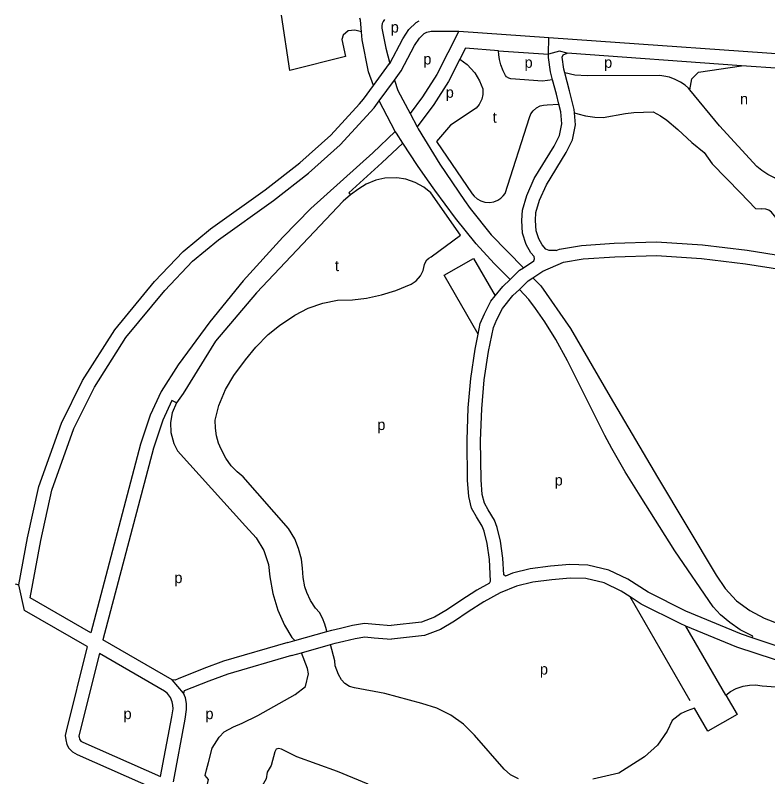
# Model space of a CAD drawing. Extents: x 155696 to 157795, y 382328 to 384028.
# Drawn here: x 155705.8 to 155982.6, y 383717.3 to 383997.4 of the extents above; entities that cross this region are included whole.
import ezdxf

# ---------------------------------------------------------------- set-up
doc = ezdxf.new("R2010")
doc.units = 0
for name, color, linetype in [('BLT_Basislijn', 7, 'Continuous'), ('BLT_Centroide', 7, 'Continuous'), ('BLT_Vlakafsluiter', 7, 'Continuous')]:
    doc.layers.add(name, color=color, linetype=linetype)

msp = doc.modelspace()

# ---------------------------------------------------------------- linework, layer by layer
at = {"layer": 'BLT_Basislijn'}
for p, q in [((155869, 383991.52), (155902.04, 383989.2)), ((155919.44, 383988.02), (156002.92, 383982.15)), ((155883.58, 383984.25), (155901.97, 383983.01)), ((155972.88, 383978.81), (155908.81, 383983.48)), ((155987.33, 383977.76), (155972.88, 383978.81)), ((155839.7, 383965.92), (155845.26, 383973.48)), ((155845.59, 383954.66), (155839.7, 383965.92)), ((155954.08, 383745.22), (155931.96, 383783.48)), ((155732.31, 383765.2), (155709.28, 383778.47)), ((155967.16, 383747.36), (155952.47, 383772.74))]:
    msp.add_line(p, q, dxfattribs=at)
for points in [[(155833.16, 383991.33), (155830.77, 383991.88), (155828.25, 383991.61), (155826.47, 383990.06), (155825.98, 383988.47), (155827.27, 383982.24), (155806.82, 383977.11), (155803.78, 383997.38)], [(155833.16, 383991.33), (155832.81, 383995.61), (155832.58, 383996.24)], [(155841.65, 383995.85), (155841.15, 383995.13), (155840.83, 383994.36), (155840.68, 383993.49), (155840.72, 383992.59), (155842.13, 383985.26), (155843.55, 383979.61)], [(155843.55, 383979.61), (155848.39, 383988.73), (155850.59, 383992.12), (155853.23, 383994.66), (155854.4, 383995.3)], [(155845.26, 383973.48), (155847.77, 383976.9), (155852.71, 383986.19), (155854.47, 383988.92), (155856.22, 383990.6), (155857.19, 383991.14), (155858.78, 383991.52), (155869, 383991.52)], [(155869, 383991.52), (155860.85, 383975.53), (155855.61, 383967.37), (155851.02, 383961.2)], [(155837.63, 383971.54), (155835.7, 383976.58), (155833.4, 383988.39), (155833.16, 383991.33)], [(155902.04, 383989.2), (155919.44, 383988.02)], [(155883.58, 383984.25), (155871.41, 383985.25), (155869.36, 383981.21)], [(155903.47, 383973.61), (155899.78, 383973.13), (155888.09, 383974.01), (155887.34, 383974.19), (155886.53, 383974.68), (155886.1, 383975.21), (155885.23, 383976.91), (155884.41, 383979.1), (155883.95, 383981.06), (155883.74, 383982.86), (155883.58, 383984.25)], [(155907.97, 383976.15), (155907.61, 383977.51), (155907.02, 383981.93), (155907.31, 383982.8), (155908.81, 383983.48)], [(155869.36, 383981.21), (155865.16, 383972.98), (155859.73, 383964.53), (155853.63, 383956.33)], [(155869.36, 383981.21), (155872.02, 383979.28), (155874.85, 383976.2), (155876.63, 383973.29), (155877.82, 383970.27), (155877.78, 383968.22), (155877.42, 383966.46), (155876.47, 383964.6), (155875.31, 383963.19), (155865.96, 383956.91), (155860.77, 383950.98), (155873.91, 383931.7), (155874.56, 383930.87), (155875.77, 383929.82), (155877.02, 383929.09), (155878.55, 383928.62), (155880.23, 383928.5), (155881.81, 383928.71), (155883.34, 383929.34), (155884.45, 383930.11), (155885.34, 383930.95), (155885.98, 383931.86), (155894.93, 383959.74), (155895.51, 383961.08), (155896.36, 383962.27), (155897.57, 383963.33), (155898.91, 383964), (155900.13, 383964.34), (155901.42, 383964.45), (155905.76, 383964.7)], [(155903.47, 383973.61), (155902.69, 383976.54), (155901.99, 383981.83), (155901.97, 383983.01)], [(155837.63, 383971.54), (155843.53, 383979.57), (155843.55, 383979.61)], [(155953.95, 383969.98), (155954.65, 383973.93), (155957.18, 383976.44), (155972.88, 383978.81)], [(155911.52, 383961.5), (155911.42, 383962.66), (155909.71, 383969.55), (155907.97, 383976.15)], [(155953.95, 383969.98), (155953.45, 383970.59), (155952.2, 383971.61), (155950.49, 383972.75), (155948.53, 383973.75), (155946.41, 383974.55), (155944.42, 383975.02), (155942.94, 383975.23), (155916.14, 383975.09), (155911.6, 383975.32), (155907.97, 383976.15)], [(155845.26, 383973.48), (155846.5, 383969.65), (155851.02, 383961.2)], [(155905.76, 383964.7), (155904.87, 383968.31), (155903.47, 383973.61)], [(155832.41, 383964.83), (155833.94, 383966.52), (155837.63, 383971.54)], [(155985.43, 383937.3), (155985.05, 383937.52), (155982.66, 383938.82), (155980.38, 383940.32), (155978.6, 383941.71), (155964.9, 383956.68), (155953.95, 383969.98)], [(155707.19, 383787.93), (155710.33, 383805.2), (155714.46, 383824.08), (155722.8, 383847.3), (155730.61, 383863.02), (155742.42, 383881.73), (155757.07, 383899.41), (155767.55, 383910.54), (155777.61, 383918.79), (155797.79, 383933.2), (155810.49, 383943.11), (155821.86, 383953.26), (155832.41, 383964.83)], [(155711.38, 383783.04), (155715.24, 383804.21), (155719.28, 383822.7), (155727.41, 383845.33), (155734.98, 383860.57), (155746.47, 383878.79), (155760.82, 383896.1), (155770.97, 383906.87), (155780.65, 383914.82), (155800.78, 383929.19), (155813.69, 383939.27), (155825.38, 383949.7), (155837.81, 383963.34), (155839.7, 383965.92)], [(155896.57, 383907.02), (155896.83, 383907.84), (155896.63, 383908.68), (155895.46, 383910.01), (155893.79, 383913.1), (155892.45, 383917.18), (155892.17, 383921.88), (155892.4, 383925.73), (155894, 383931.1), (155896.73, 383937.28), (155904.08, 383949.28), (155906, 383953.18), (155906.88, 383957.39), (155906.47, 383961.82), (155905.76, 383964.7)], [(155851.02, 383961.2), (155853.63, 383956.33)], [(155904.78, 383910.85), (155902.17, 383910.83), (155900.99, 383911.3), (155899.59, 383912.88), (155898.4, 383915.08), (155897.4, 383918.13), (155897.18, 383921.88), (155897.35, 383924.86), (155898.7, 383929.37), (155901.17, 383934.95), (155908.47, 383946.87), (155910.77, 383951.54), (155911.92, 383957.11), (155911.52, 383961.5)], [(155911.52, 383961.5), (155912.73, 383961.1), (155915.54, 383960.41), (155919.03, 383959.93), (155922.12, 383959.81), (155930.32, 383961.21), (155933.3, 383961.59), (155940.48, 383961.82), (155943.11, 383960.33), (155945.43, 383958.73), (155949.51, 383955.38), (155954.69, 383950.56), (155959.24, 383946.84), (155962.12, 383942.74), (155972.58, 383932.08), (155978.05, 383926.26), (155980.36, 383926.23)], [(155853.63, 383956.33), (155854, 383955.63), (155862.04, 383942.58), (155871.07, 383929.25), (155873.11, 383926.29), (155880.83, 383916.63), (155892.7, 383904.46)], [(155845.59, 383954.66), (155837.3, 383946.71), (155814.51, 383926.25), (155804.2, 383915.78), (155789.65, 383899.68), (155777.42, 383884.6), (155765.7, 383868.76), (155759.47, 383858.97), (155755.41, 383850.24), (155751.94, 383839.61), (155733.61, 383770.23)], [(155848.35, 383950.38), (155846, 383953.98), (155845.59, 383954.66)], [(155848.35, 383950.38), (155840.7, 383943.04), (155828.47, 383932.06), (155829.09, 383931.37)], [(155860.18, 383933.08), (155857.48, 383936.78), (155853.79, 383942.08), (155848.35, 383950.38)], [(155858.73, 383932.02), (155856.14, 383934.1), (155852.92, 383935.88), (155849.54, 383937.04), (155846.16, 383937.58), (155841.82, 383937.46), (155838.49, 383936.72), (155834.92, 383935.24), (155832.26, 383933.55), (155829.09, 383931.37)], [(155887.83, 383900.19), (155881.97, 383906.06), (155875.3, 383913.3), (155867.73, 383922.74), (155860.18, 383933.08)], [(155829.09, 383931.37), (155826.39, 383928.99), (155794.58, 383895.31), (155779.52, 383877.46), (155767.6, 383858.26), (155765.14, 383854.87)], [(155820.43, 383770.72), (155820.33, 383771.28), (155819.72, 383773.44), (155818.82, 383775.65), (155817.72, 383777.65), (155816.32, 383779.33), (155814.46, 383782.17), (155813.12, 383785.03), (155812.39, 383787.17), (155811.69, 383790.53), (155811.47, 383794.06), (155811.09, 383797.32), (155810.07, 383801.3), (155808.62, 383804.75), (155806.29, 383808.57), (155789.62, 383827.61), (155787.43, 383829.43), (155785.29, 383831.69), (155783.3, 383834.42), (155781.52, 383837.74), (155780.65, 383839.97), (155779.9, 383842.68), (155779.44, 383845.55), (155779.31, 383848.49), (155780.76, 383853.79), (155783.2, 383859.73), (155786.17, 383864.93), (155790.56, 383870.63), (155794.32, 383875.32), (155798.87, 383879.9), (155802.97, 383883.27), (155808.7, 383887.04), (155813.58, 383889.63), (155819.02, 383891.53), (155824.39, 383892.54), (155829.93, 383892.76), (155834.96, 383893.35), (155840.49, 383894.5), (155845.82, 383896.12), (155851.4, 383898.41), (155853.23, 383899.64), (155854.86, 383901.48), (155855.88, 383903.53), (155856.35, 383905.74), (155856.7, 383906.61), (155857.25, 383907.42), (155857.93, 383908.07), (155858.76, 383908.58), (155869.64, 383916.49), (155858.73, 383932.02)], [(155997.7, 383913.68), (155995.92, 383916.02), (155995.11, 383916.52), (155992.32, 383917.44), (155990.85, 383918.15), (155989.6, 383918.97), (155988.46, 383919.85), (155987.31, 383920.94), (155983.94, 383924.92), (155982.98, 383925.68), (155981.83, 383926.02), (155980.36, 383926.23)], [(155904.78, 383910.85), (155906.01, 383911.4), (155914.13, 383912.74), (155926.06, 383913.52), (155941.72, 383914), (155958.65, 383912.92), (155975.07, 383910.94), (155988.73, 383908.79), (156005.29, 383905.09), (156009.55, 383903.77), (156026.45, 383898.58), (156040.89, 383893.2), (156058.05, 383886.28), (156074.5, 383877.67), (156085.98, 383870.54), (156101.23, 383859.34)], [(155876.08, 383880.09), (155863.63, 383901.76), (155874.41, 383907.95), (155882.36, 383894.18)], [(155896.25, 383900.82), (155899.87, 383903.21), (155907.46, 383906.57), (155914.71, 383907.77), (155926.3, 383908.52), (155941.64, 383908.99), (155958.19, 383907.94), (155974.38, 383905.99), (155987.79, 383903.87), (156004, 383900.26), (156008.07, 383899), (156024.84, 383893.85), (156039.08, 383888.54), (156055.95, 383881.74), (156072.02, 383873.33), (156083.17, 383866.39), (156098.31, 383855.28)], [(155892.7, 383904.46), (155896.57, 383907.02)], [(155887.83, 383900.19), (155891.34, 383903.56), (155892.7, 383904.46)], [(155882.36, 383894.18), (155885.16, 383897.64), (155887.83, 383900.19)], [(155891.25, 383896.54), (155894.48, 383899.64), (155896.25, 383900.82)], [(155896.25, 383900.82), (155899.1, 383897.89), (155910.02, 383882.19), (155924.64, 383856.99), (155941.98, 383827.51), (155963.65, 383791.48), (155966.94, 383786.5), (155971.09, 383781.99), (155975.97, 383778.44), (155981.27, 383775.62), (155986.67, 383773.49), (155992.69, 383771.74), (155998.55, 383770.4), (156004.5, 383769.47), (156010.49, 383769.05), (156034.48, 383769.41), (156040.52, 383769.07), (156044.3, 383768.64), (156048.4, 383767.95), (156052.57, 383767.07), (156064.04, 383763.96)], [(155886.19, 383791.12), (155885.51, 383791.59), (155885.2, 383797.65), (155884.25, 383803.97), (155883.13, 383809.02), (155882.11, 383811.71), (155879.77, 383815.43), (155878.36, 383817.97), (155877.56, 383821.1), (155877.2, 383826.56), (155877, 383840.99), (155877.46, 383852.63), (155878.34, 383863.25), (155879.9, 383873.74), (155881.67, 383882.48), (155882.96, 383885.46), (155884.99, 383889.49), (155888.85, 383894.25), (155891.25, 383896.54)], [(155976.9, 383768.37), (155977.1, 383768.98), (155972.43, 383771.33), (155968.69, 383773.98), (155965.26, 383776.89), (155962.54, 383779.82), (155948.38, 383800.37), (155935.62, 383820.58), (155930.17, 383829.49), (155925.22, 383838.01), (155922.62, 383842.86), (155908.95, 383870.29), (155904.6, 383878.17), (155900.59, 383884.61), (155897.2, 383889.55), (155894.72, 383892.82), (155891.25, 383896.54)], [(155876.08, 383880.09), (155876.87, 383883.99), (155878.43, 383887.59), (155880.77, 383892.22), (155882.36, 383894.18)], [(155880.29, 383788.49), (155880.62, 383789.22), (155880.22, 383797.15), (155879.34, 383803.05), (155878.32, 383807.58), (155877.61, 383809.47), (155875.47, 383812.88), (155873.67, 383816.11), (155872.6, 383820.31), (155872.21, 383826.36), (155872, 383841.06), (155872.46, 383852.94), (155873.37, 383863.82), (155874.97, 383874.61), (155876.08, 383880.09)], [(155765.14, 383854.87), (155763.44, 383855.66), (155760.07, 383848.41), (155756.74, 383838.19), (155738.1, 383767.64)], [(155765.14, 383854.87), (155763.61, 383851.16), (155762.99, 383847.6), (155763.12, 383843.85), (155764.18, 383839.88), (155765.55, 383837.15), (155790.48, 383809.48), (155794.48, 383805.19), (155797.22, 383800.53), (155798.94, 383795.3), (155799.48, 383790.87), (155800.56, 383784.72), (155802.47, 383778.53), (155804.91, 383773.08), (155807.58, 383768.54), (155808.62, 383767.4)], [(155976.9, 383768.37), (155972.95, 383769.69), (155952.41, 383778.17), (155938.56, 383785.16), (155931.16, 383789.96), (155924.16, 383793.3), (155916.38, 383795.15), (155909.76, 383795.37), (155902.63, 383794.72), (155895.27, 383793.73), (155888.71, 383792.13), (155886.19, 383791.12)], [(155931.96, 383783.48), (155928.71, 383785.58), (155922.48, 383788.56), (155915.71, 383790.17), (155909.91, 383790.36), (155903.19, 383789.75), (155896.2, 383788.81), (155890.24, 383787.35), (155884.19, 383784.93), (155878.17, 383781.6), (155872.46, 383777.94), (155867.44, 383774.57), (155862.24, 383771.4), (155856.39, 383769.28), (155844.19, 383767.86)], [(155705.84, 383788.19), (155707.19, 383787.93)], [(155880.29, 383788.49), (155875.6, 383785.9), (155869.71, 383782.12), (155864.75, 383778.78), (155860.07, 383775.93), (155855.24, 383774.18), (155844.12, 383772.89)], [(155733.61, 383770.23), (155711.38, 383783.04)], [(155952.47, 383772.74), (155950.32, 383773.62), (155936.07, 383780.81), (155931.96, 383783.48)], [(155820.43, 383770.72), (155822.26, 383771.24), (155825.48, 383771.99), (155829.85, 383773.05), (155834.23, 383773.78), (155838.31, 383773.41), (155844.12, 383772.89)], [(155808.62, 383767.4), (155820.43, 383770.72)], [(156059.36, 383757.93), (156053.15, 383756.68), (156044.79, 383755.18), (156035.84, 383754.55), (156020.65, 383754.86), (156009.44, 383755.67), (155996.88, 383757.58), (155985.01, 383760.38), (155971.2, 383765), (155952.47, 383772.74)], [(155763.59, 383752.95), (155738.1, 383767.64)], [(155821.76, 383765.9), (155823.51, 383766.4), (155826.64, 383767.13), (155830.85, 383768.15), (155834.42, 383768.74), (155837.86, 383768.43), (155844.19, 383767.86)], [(156064.04, 383763.96), (156052.21, 383761.6), (156044.17, 383760.15), (156035.72, 383759.56), (156020.88, 383759.86), (156010, 383760.64), (155997.83, 383762.5), (155986.38, 383765.2), (155976.9, 383768.37)], [(155732.31, 383765.2), (155724.54, 383734.02), (155724.19, 383732.42), (155724.39, 383730.91), (155724.84, 383729.21), (155725.61, 383727.83), (155726.86, 383726.41), (155728.58, 383725.53), (155758.34, 383712.37)], [(155806.05, 383766.68), (155782.48, 383759.81), (155775.2, 383757.17), (155765.73, 383753.37), (155764.65, 383752.8), (155763.59, 383752.95)], [(155806.05, 383766.68), (155808.62, 383767.4)], [(155811.17, 383762.92), (155821.76, 383765.9)], [(155890.9, 383716.51), (155888.02, 383718.06), (155885.65, 383720.09), (155874.76, 383732.55), (155870.71, 383736.62), (155866.09, 383739.94), (155860.92, 383742.49), (155855.31, 383744.18), (155841.76, 383747.87), (155830.6, 383749.95), (155828.78, 383750.51), (155827.1, 383751.54), (155825.78, 383752.92), (155824.73, 383754.93), (155823.46, 383758.04), (155823.34, 383759.92), (155821.76, 383765.9)], [(155736.82, 383762.61), (155729.41, 383732.88), (155729.26, 383732.22), (155729.31, 383731.88), (155729.51, 383731.09), (155729.71, 383730.73), (155729.99, 383730.42), (155730.74, 383730.04), (155759.29, 383717.42)], [(155759.29, 383717.42), (155763.45, 383739.3), (155763.86, 383742.3), (155763.82, 383743.64), (155763.59, 383744.88), (155762.9, 383746.44), (155761.85, 383747.93), (155760.75, 383748.82), (155736.82, 383762.61)], [(155807.4, 383761.86), (155784.02, 383755.05), (155776.98, 383752.5), (155767.97, 383748.88), (155767.66, 383748.03)], [(155775.22, 383710.23), (155775.17, 383710.27), (155776.35, 383713.49), (155776.88, 383716.23), (155775.7, 383717.78), (155776.13, 383719.8), (155776.92, 383722.56), (155778.25, 383727.82), (155780.78, 383731.85), (155782.7, 383733.77), (155786.08, 383735.64), (155789.35, 383736.95), (155795.02, 383739.86), (155808.78, 383747.57), (155812.53, 383750.52), (155813.67, 383755.13), (155813.38, 383757.08), (155811.17, 383762.92)], [(155807.4, 383761.86), (155811.17, 383762.92)], [(155967.16, 383747.36), (155968.93, 383748.63), (155970.98, 383749.7), (155973.57, 383750.58), (155975.9, 383750.99), (155978.14, 383751.06), (155980.59, 383750.79), (155985.58, 383750.32), (155990.99, 383749.37), (155996.68, 383747.86), (156001.17, 383746.27), (156005.87, 383744.19), (156011.46, 383741.11), (156015.83, 383738.48), (156019.61, 383735.16)], [(155764.01, 383715.44), (155768.39, 383738.5), (155768.87, 383742.04), (155768.8, 383744.18), (155768.4, 383746.36), (155767.66, 383748.03)], [(155967.16, 383747.36), (155971.29, 383740.16), (155960.57, 383734.05), (155955.66, 383742.5)], [(155955.66, 383742.5), (155952.9, 383741.53), (155950.75, 383740.52), (155947.45, 383737.93), (155945.54, 383734.02), (155941.98, 383728.86), (155937.31, 383724.66), (155927.77, 383718.66), (155918.31, 383716.4)], [(155835.69, 383714.52), (155824.31, 383719.27), (155809.44, 383724.67), (155805.46, 383726.63), (155803.72, 383727.49), (155802.63, 383727.73), (155801.82, 383727.45), (155801.32, 383726.43), (155800, 383721.46), (155798.49, 383719), (155798.15, 383716.48), (155796.13, 383713.06), (155794.49, 383710.47), (155793.3, 383708.82), (155788.51, 383709.39), (155785.84, 383709.23), (155783.47, 383708.55), (155781.68, 383707.22)]]:
    msp.add_lwpolyline(points, dxfattribs=at)
at = {"layer": 'BLT_Vlakafsluiter'}
for p, q in [((155901.97, 383983.01), (155902.04, 383989.2)), ((155709.28, 383778.47), (155707.19, 383787.93)), ((155767.66, 383748.03), (155763.59, 383752.95))]:
    msp.add_line(p, q, dxfattribs=at)
msp.add_lwpolyline([(155908.81, 383983.48), (155905.99, 383984.21), (155901.97, 383983.01)], dxfattribs=at)

# ---------------------------------------------------------------- texts
at = {"layer": 'BLT_Centroide'}
for s, p in [('p', (155843.93, 383991.01)), ('p', (155855.92, 383979.28)), ('p', (155893.15, 383978.04)), ('p', (155922.41, 383978.04)), ('p', (155864.16, 383967.02)), ('n', (155972.38, 383964.6)), ('t', (155881.44, 383957.84)), ('t', (155823.4, 383903.27)), ('p', (155838.99, 383844.81)), ('p', (155904.23, 383824.41)), ('p', (155764.37, 383788.51)), ('p', (155898.79, 383754.89)), ('p', (155745.66, 383738.48)), ('p', (155775.79, 383738.48))]:
    msp.add_text(s, height=4, dxfattribs=at).set_placement(p)

doc.saveas('drawing.dxf')
